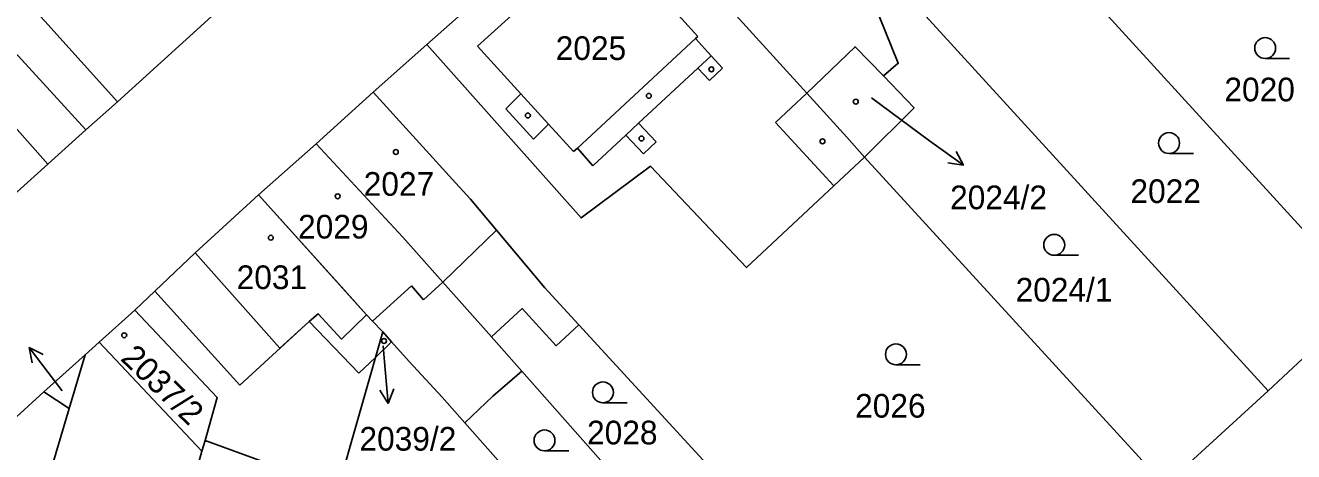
# Model space of a CAD drawing. Extents: x -644096 to -634268, y -1141430 to -1133463.
# Drawn here: x -638051.3 to -637960.2, y -1139084 to -1139053.4 of the extents above; entities that cross this region are included whole.
import ezdxf

# ---------------------------------------------------------------- set-up
doc = ezdxf.new("R2010")
doc.units = 0
for name, color, linetype in [('B_Hranice _3D', 7, 'Continuous'), ('M_Svah_Nasyp', 7, 'Continuous'), ('M_Svah_Zarez', 7, 'Continuous'), ('svrsek_osa_sjezdy', 7, 'Continuous'), ('svrsek_osa_terminal_VRT', 7, 'Continuous'), ('svrsek_osa_VRT', 7, 'Continuous'), ('svrsek_popisy_VRT', 7, 'Continuous'), ('terminal_VRT', 7, 'Continuous')]:
    doc.layers.add(name, color=color, linetype=linetype)

msp = doc.modelspace()

# ---------------------------------------------------------------- linework, layer by layer
at = {"layer": 'B_Hranice _3D'}
msp.add_lwpolyline([(-638034.54, -1139065.61), (-638039.07, -1139069.77), (-638032.99, -1139076.61), (-638030.89, -1139074.71), (-638030.26, -1139074.14), (-638028.57, -1139075.96), (-638026.77, -1139074.22), (-638028.37, -1139072.45)], close=True, dxfattribs=at)
at = {"layer": 'M_Svah_Nasyp'}
for p, q in [((-638018.81, -1139054.94), (-638009.77, -1139046.74)), ((-638009.77, -1139046.74), (-638003, -1139054.23)), ((-638003.18, -1139054.38), (-638011.63, -1139062.25)), ((-638003, -1139054.23), (-638003.18, -1139054.38)), ((-638003.18, -1139054.38), (-638002.05, -1139055.63)), ((-638018.81, -1139054.94), (-638015.7, -1139058.35)), ((-638002.99, -1139056.51), (-638002.05, -1139055.63)), ((-638002.05, -1139055.63), (-638001.22, -1139056.51)), ((-638049.66, -1139063.41), (-638055.51, -1139056.79)), ((-638002.99, -1139056.51), (-638007.25, -1139060.46)), ((-638002.16, -1139057.39), (-638002.99, -1139056.51)), ((-638001.22, -1139056.51), (-638002.16, -1139057.39)), ((-638015.7, -1139058.35), (-638016.79, -1139059.43)), ((-638015.7, -1139058.35), (-638013.72, -1139060.53)), ((-637995.17, -1139058.31), (-637997.43, -1139060.42)), ((-638014.79, -1139061.6), (-638016.79, -1139059.43)), ((-638013.72, -1139060.53), (-638014.79, -1139061.6)), ((-638011.93, -1139062.5), (-638013.72, -1139060.53)), ((-638007.25, -1139060.46), (-638008.17, -1139061.32)), ((-638007.25, -1139060.46), (-638005.99, -1139061.8)), ((-637997.43, -1139060.42), (-637993.24, -1139064.96)), ((-638008.17, -1139061.32), (-638010.54, -1139063.52)), ((-638006.91, -1139062.66), (-638008.17, -1139061.32)), ((-638005.99, -1139061.8), (-638006.91, -1139062.66)), ((-638011.63, -1139062.25), (-638011.93, -1139062.5)), ((-638011.63, -1139062.25), (-638010.54, -1139063.52)), ((-638017.45, -1139068.15), (-638021.3, -1139071.88)), ((-638041.97, -1139072.52), (-638035.88, -1139079.28)), ((-638026.35, -1139074.67), (-638023.55, -1139072.15)), ((-638023.55, -1139072.15), (-638022.7, -1139073.14)), ((-638022.7, -1139073.14), (-638021.3, -1139071.88)), ((-638030.89, -1139074.71), (-638035.88, -1139079.28)), ((-638027.34, -1139078.42), (-638030.89, -1139074.71)), ((-638026.14, -1139077.28), (-638027.34, -1139078.42))]:
    msp.add_line(p, q, dxfattribs=at)
msp.add_lwpolyline([(-638038.36, -1139083.25), (-638032.51, -1139085.38), (-638034.09, -1139090.36)], dxfattribs=at)
at = {"layer": 'M_Svah_Zarez'}
for centre in [(-638002.027, -1139056.599), (-638006.517, -1139058.499), (-637991.667, -1139058.919), (-638015.197, -1139059.909), (-638007.047, -1139061.559), (-637994.057, -1139061.769), (-638024.677, -1139062.529), (-638028.847, -1139065.709), (-638033.647, -1139068.689), (-638044.167, -1139075.689), (-638025.527, -1139076.099)]:
    msp.add_circle(centre, 0.175, dxfattribs=at)
at = {"layer": 'svrsek_osa_sjezdy'}
for p, q in [((-637962.283, -1139055.82), (-637960.533, -1139055.82)), ((-637969.183, -1139062.64), (-637967.433, -1139062.64)), ((-637977.423, -1139069.95), (-637975.673, -1139069.95)), ((-637988.783, -1139077.81), (-637987.033, -1139077.81)), ((-638009.813, -1139080.54), (-638008.063, -1139080.54)), ((-638014.003, -1139083.99), (-638012.253, -1139083.99))]:
    msp.add_line(p, q, dxfattribs=at)
for centre in [(-637962.283, -1139055.07), (-637969.183, -1139061.89), (-637977.423, -1139069.2), (-637988.783, -1139077.06), (-638009.813, -1139079.79), (-638014.003, -1139083.24)]:
    msp.add_circle(centre, 0.75, dxfattribs=at)
at = {"layer": 'svrsek_osa_terminal_VRT'}
msp.add_arc((-642050.261, -1145189.597), 8802.25, 41.4131519, 75.3170489, dxfattribs=at)
at = {"layer": 'svrsek_popisy_VRT'}
for p, q in [((-637990.53, -1139058.65), (-637986.37, -1139061.72)), ((-637986.37, -1139061.72), (-637983.942, -1139063.484)), ((-637983.942, -1139063.484), (-637984.458, -1139062.49)), ((-637983.942, -1139063.484), (-637985.047, -1139063.3)), ((-638049.18, -1139078.96), (-638050.986, -1139076.563)), ((-638050.986, -1139076.563), (-638049.983, -1139077.062)), ((-638050.986, -1139076.563), (-638050.783, -1139077.664)), ((-638025.59, -1139076.44), (-638025.49, -1139077.6)), ((-638025.49, -1139077.6), (-638025.228, -1139080.59)), ((-638048.63, -1139079.68), (-638049.18, -1139078.96)), ((-638025.228, -1139080.59), (-638025.815, -1139079.636)), ((-638025.228, -1139080.59), (-638024.817, -1139079.548))]:
    msp.add_line(p, q, dxfattribs=at)
at = {"layer": 'terminal_VRT'}
for p, q in [((-638009.1, -1139042.96), (-638022.45, -1139054.81)), ((-638009.1, -1139042.96), (-637995.17, -1139058.31)), ((-638046.92, -1139060.94), (-638061.75, -1139044.77)), ((-637980.99, -1139044.61), (-637955.03, -1139073.09)), ((-638044.65, -1139058.92), (-638035.89, -1139050.96)), ((-637988.1, -1139051.17), (-637962.07, -1139079.69)), ((-638022.45, -1139054.81), (-638026.3, -1139058.23)), ((-638046.92, -1139060.94), (-638044.65, -1139058.92)), ((-638026.3, -1139058.23), (-638030.4, -1139061.94)), ((-638030.4, -1139061.94), (-638034.54, -1139065.61)), ((-637969.47, -1139086.45), (-637991.04, -1139062.91)), ((-637962.07, -1139079.69), (-637955.03, -1139073.09)), ((-638043.41, -1139073.89), (-638045.97, -1139076.19)), ((-638026.14, -1139077.28), (-638025.62, -1139075.45)), ((-638025.62, -1139075.45), (-638024.98, -1139076.17)), ((-638011.53, -1139074.95), (-637993.85, -1139094.18)), ((-638045.97, -1139076.19), (-638046.98, -1139077.09)), ((-638038.59, -1139084.02), (-638045.97, -1139076.19)), ((-638026.14, -1139077.28), (-638024.98, -1139076.17)), ((-638017.82, -1139075.8), (-638015.64, -1139078.26)), ((-638046.98, -1139077.09), (-638049.93, -1139079.76)), ((-638046.98, -1139077.09), (-638048.12, -1139080.94)), ((-638015.64, -1139078.26), (-638003.68, -1139091.76)), ((-638049.93, -1139079.76), (-638065.31, -1139093.69)), ((-638048.12, -1139080.94), (-638049.93, -1139079.76)), ((-637962.07, -1139079.69), (-637969.47, -1139086.45)), ((-638048.12, -1139080.94), (-638049.96, -1139087.19)), ((-638038.59, -1139084.02), (-638039.81, -1139088.36))]:
    msp.add_line(p, q, dxfattribs=at)
for points in [[(-638053.11, -1139036.98), (-638048.21, -1139042.12), (-638053.34, -1139049.42), (-638051.16, -1139051.75), (-638049.86, -1139053.14), (-638044.65, -1139058.92)], [(-637989.68, -1139057.07), (-637988.62, -1139056.16), (-637989.98, -1139052.79), (-637988.1, -1139051.17)], [(-638022.45, -1139054.81), (-638011.38, -1139067.27), (-638006.41, -1139063.55), (-637999.52, -1139070.83), (-637993.24, -1139064.96), (-637991.04, -1139062.91)], [(-637995.17, -1139058.31), (-637991.71, -1139054.98), (-637989.68, -1139057.07)], [(-637991.04, -1139062.91), (-637987.48, -1139059.35), (-637989.68, -1139057.07)], [(-638026.3, -1139058.23), (-638020.13, -1139065.03), (-638019.32, -1139065.93), (-638017.45, -1139068.15), (-638013.98, -1139072.28), (-638011.53, -1139074.95)], [(-637991.04, -1139062.91), (-637992.31, -1139061.46), (-637995.17, -1139058.31)], [(-638060.69, -1139073.43), (-638057.49, -1139070.46), (-638049.66, -1139063.41), (-638046.92, -1139060.94)], [(-638030.4, -1139061.94), (-638024.17, -1139068.64), (-638021.3, -1139071.88), (-638017.82, -1139075.8)], [(-638034.54, -1139065.61), (-638039.07, -1139069.77), (-638041.97, -1139072.52), (-638043.41, -1139073.89)], [(-638034.54, -1139065.61), (-638026.77, -1139074.22), (-638026.35, -1139074.67), (-638025.62, -1139075.45)], [(-638043.41, -1139073.89), (-638037.49, -1139080.17), (-638038.36, -1139083.25), (-638038.59, -1139084.02)], [(-638017.82, -1139075.8), (-638015.61, -1139073.77), (-638013.16, -1139076.44), (-638011.53, -1139074.95)], [(-638024.98, -1139076.17), (-638023.71, -1139077.58), (-638021.34, -1139080.14), (-638019.73, -1139081.97)], [(-638030.14, -1139091.29), (-638029.61, -1139089.47), (-638027.82, -1139083.14), (-638026.14, -1139077.28)], [(-638019.73, -1139081.97), (-638017.72, -1139080.06), (-638015.64, -1139078.26)], [(-638019.73, -1139081.97), (-638014.05, -1139088.4), (-638008.9, -1139090.03)]]:
    msp.add_lwpolyline(points, dxfattribs=at)

# ---------------------------------------------------------------- texts
at = {"layer": 'svrsek_osa_VRT'}
for s, p in [('2025', (-638013.201, -1139055.925)), ('2020', (-637965.211, -1139058.895)), ('2027', (-638026.981, -1139065.675)), ('2022', (-637971.951, -1139066.195)), ('2024/2', (-637984.896, -1139066.642)), ('2029', (-638031.691, -1139068.745)), ('2031', (-638036.101, -1139072.375)), ('2024/1', (-637980.196, -1139073.272)), ('2026', (-637991.711, -1139081.605)), ('2028', (-638010.951, -1139083.525)), ('2039/2', (-638027.286, -1139083.975))]:
    msp.add_text(s, height=1.7, dxfattribs=at).set_placement(p)
msp.add_text('2037/2', height=1.7, rotation=316, dxfattribs=at).set_placement((-638044.498, -1139077.427))

doc.saveas('drawing.dxf')
